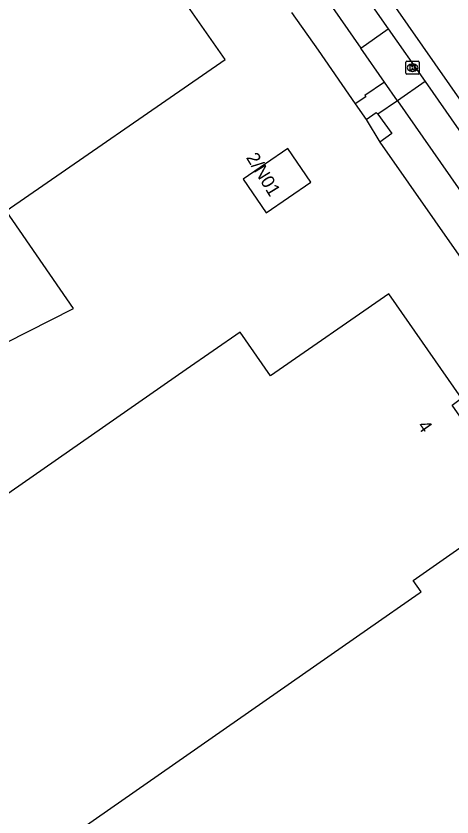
# Model space of a CAD drawing. Extents: x 156651 to 158072, y 387631 to 388990.
# Drawn here: x 157152.2 to 157185.4, y 388207.5 to 388268.5 of the extents above; entities that cross this region are included whole.
import ezdxf

# ---------------------------------------------------------------- set-up
doc = ezdxf.new("R2010")
doc.units = 0
for name, color, linetype in [('IMGEO_Groenvoorziening', 7, 'Continuous'), ('IMGEO_Kolk', 7, 'Continuous'), ('IMGEO_Pand', 7, 'Continuous'), ('IMGEO_Pand_nummerreeks', 7, 'Continuous'), ('IMGEO_Rijbaan_lokaal_gesloten', 7, 'Continuous'), ('IMGEO_Rijbaan_lokaal_open', 7, 'Continuous'), ('IMGEO_Voetpad_open', 7, 'Continuous')]:
    doc.layers.add(name, color=color, linetype=linetype)

msp = doc.modelspace()

# ---------------------------------------------------------------- linework, layer by layer
at = {"layer": 'IMGEO_Groenvoorziening'}
msp.add_lwpolyline([(157178.825, 388260.626), (157179.863, 388258.901)], dxfattribs=at)
at = {"layer": 'IMGEO_Kolk'}
for p, q in [((157181.85, 388264.146), (157181.85, 388264.998)), ((157181.925, 388265.072), (157182.777, 388265.072)), ((157182.338, 388264.852), (157182.363, 388264.852)), ((157182.851, 388264.998), (157182.851, 388264.146)), ((157182.777, 388264.072), (157181.925, 388264.072)), ((157182.361, 388264.292), (157182.336, 388264.292))]:
    msp.add_line(p, q, dxfattribs=at)
for points in [[(157181.85, 388264.146), (157181.85, 388264.998)], [(157181.925, 388265.072), (157182.777, 388265.072)], [(157182.171, 388264.772), (157182.294, 388264.772), (157182.294, 388264.621), (157182.424, 388264.772), (157182.588, 388264.772), (157182.442, 388264.621), (157182.595, 388264.372), (157182.443, 388264.372), (157182.358, 388264.536), (157182.294, 388264.469), (157182.294, 388264.372), (157182.171, 388264.372), (157182.171, 388264.772)], [(157182.851, 388264.998), (157182.851, 388264.146)], [(157182.777, 388264.072), (157181.925, 388264.072)]]:
    msp.add_lwpolyline(points, dxfattribs=at)
for centre, start, end in [((157181.927, 388264.996), 91.55205, 178.44795), ((157181.927, 388264.996), 91.55205, 178.44795), ((157182.775, 388264.996), 1.55205, 88.44795), ((157182.775, 388264.996), 1.55205, 88.44795), ((157181.927, 388264.148), 181.55205, 268.44795), ((157181.927, 388264.148), 181.55205, 268.44795), ((157182.775, 388264.148), 271.55205, 358.44795), ((157182.775, 388264.148), 271.55205, 358.44795)]:
    msp.add_arc(centre, 0.0765, start, end, dxfattribs=at)
for centre, major_axis, ratio, start_param, end_param in [((157182.337, 388264.572), (-0.387, 0.002), 0.722429, 4.712389, 7.853982), ((157182.362, 388264.572), (-0.39, 0.002), 0.717154, 1.570796, 4.712389)]:
    msp.add_ellipse(centre, major_axis=major_axis, ratio=ratio, start_param=start_param, end_param=end_param, dxfattribs=at)
at = {"layer": 'IMGEO_Pand'}
for points in [[(157151.414, 388253.673), (157168.087, 388265.189), (157150.298, 388290.598), (157150.383, 388290.659), (157149.786, 388291.491), (157131.214, 388282.046), (157132.082, 388280.851)], [(157171.21, 388253.534), (157174.61, 388255.871), (157172.849, 388258.433), (157169.449, 388256.095), (157171.21, 388253.534)], [(157134.3, 388234.974), (157156.538, 388246.255), (157151.414, 388253.673)], [(157182.845, 388224.567), (157183.012, 388224.684), (157182.399, 388225.547), (157191.37, 388231.802), (157187.214, 388237.774), (157186.498, 388237.281), (157185.371, 388238.887), (157186.079, 388239.408), (157180.544, 388247.356), (157171.547, 388241.116), (157169.228, 388244.45), (157165.125, 388241.594), (157105.996, 388200.426), (157119.751, 388180.618), (157178.91, 388221.827), (157182.845, 388224.567)]]:
    msp.add_lwpolyline(points, dxfattribs=at)
at = {"layer": 'IMGEO_Rijbaan_lokaal_gesloten'}
for points in [[(157159.256, 388297.816), (157160.307, 388298.772), (157166.301, 388290.299), (157236.347, 388190.018), (157288.771, 388114.767), (157287.657, 388113.917)], [(157174.157, 388276.608), (157180.506, 388267.519)], [(157180.506, 388267.519), (157183.303, 388263.514)], [(157183.303, 388263.514), (157191.992, 388251.074)]]:
    msp.add_lwpolyline(points, dxfattribs=at)
at = {"layer": 'IMGEO_Rijbaan_lokaal_open'}
for points in [[(157173.692, 388272.854), (157178.419, 388266.061)], [(157178.419, 388266.061), (157180.506, 388267.519)]]:
    msp.add_lwpolyline(points, dxfattribs=at)
at = {"layer": 'IMGEO_Voetpad_open'}
for points in [[(157173.142, 388268.766), (157175.156, 388265.898), (157177.984, 388261.818)], [(157180.227, 388263.465), (157178.419, 388266.061)], [(157180.227, 388263.465), (157178.723, 388262.455), (157178.785, 388262.366), (157177.984, 388261.818)], [(157181.211, 388262.053), (157180.227, 388263.465)], [(157183.303, 388263.514), (157181.211, 388262.053)], [(157177.984, 388261.818), (157178.825, 388260.626)], [(157181.211, 388262.053), (157179.699, 388261.026)], [(157181.211, 388262.053), (157189.849, 388249.638)], [(157178.825, 388260.626), (157179.587, 388261.164), (157179.699, 388261.026)], [(157179.699, 388261.026), (157180.772, 388259.561), (157179.863, 388258.901)], [(157179.863, 388258.901), (157186.236, 388249.801)]]:
    msp.add_lwpolyline(points, dxfattribs=at)

# ---------------------------------------------------------------- texts
at = {"layer": 'IMGEO_Pand_nummerreeks'}
for s, rotation, p in [('2/N01', 301.32869, (157169.649, 388257.729)), ('4', 305.05901, (157182.684, 388237.302))]:
    msp.add_text(s, height=1, rotation=rotation, dxfattribs=at).set_placement(p)

doc.saveas('drawing.dxf')
